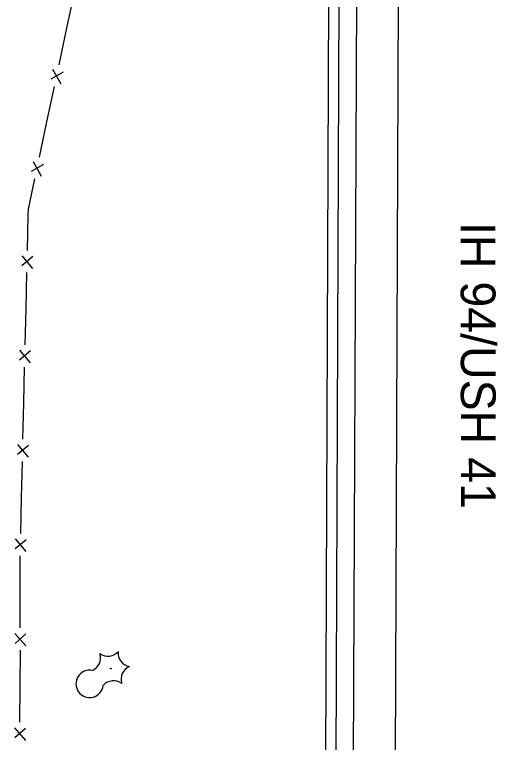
# Model space of a CAD drawing. Extents: x 588843 to 2552415, y 180129 to 269402.
# Drawn here: x 593846.2 to 593985, y 187356.3 to 187565.7 of the extents above; entities that cross this region are included whole.
import ezdxf

# ---------------------------------------------------------------- set-up
doc = ezdxf.new("R2010")
doc.units = 0
for name, color, linetype in [('Default', 7, 'Continuous'), ('E_FEN_P', 7, 'Continuous'), ('E_LAND_Vegetation', 7, 'Continuous'), ('E_RDWY_Text', 7, 'Continuous'), ('P_ALI_100', 7, 'Continuous'), ('P_RDWY_PavtEdge', 7, 'Continuous'), ('P_RDWY_ShldAgg', 7, 'Continuous'), ('P_RDWY_ShldPaved', 7, 'Continuous')]:
    doc.layers.add(name, color=color, linetype=linetype)

# ---------------------------------------------------------------- blocks, each defined once
blk = doc.blocks.new('CTRE')
at = {"layer": 'Default'}
blk.add_circle((0, 0), 0.223, dxfattribs=at)
for centre, start, end in [((-11.97, 8.96), 280.2067, 5.9716), ((1.81, 14.92), 220.2113, 305.9762), ((13.83, 5.89), 160.2113, 245.9762), ((-13.83, -5.9), 340.2113, 65.9762), ((12.03, -9.04), 185.9272, 100.2511), ((-1.81, -14.93), 40.2113, 125.9762)]:
    blk.add_arc(centre, 7.87, start, end, dxfattribs=at)

msp = doc.modelspace()

# ---------------------------------------------------------------- linework, layer by layer
at = {"layer": 'E_FEN_P'}
for p, q in [((593860.18, 187549.19), (593856.61, 187547.17)), ((593857.14, 187550.01), (593859.47, 187545.82)), ((593851.5, 187523.45), (593853.83, 187519.26)), ((593854.54, 187522.63), (593850.97, 187520.61)), ((593848.3, 187496.33), (593851.36, 187492.65)), ((593851.44, 187496.09), (593848.3, 187493.45)), ((593850.79, 187468.95), (593847.64, 187466.3)), ((593847.65, 187469.19), (593850.7, 187465.5)), ((593847.01, 187442.04), (593850.07, 187438.36)), ((593850.15, 187441.8), (593847.01, 187439.16)), ((593846.39, 187414.9), (593849.45, 187411.22)), ((593849.53, 187414.66), (593846.39, 187412.01)), ((593846.3, 187387.71), (593849.46, 187384.11)), ((593849.45, 187387.55), (593846.38, 187384.83)), ((593846.19, 187360.57), (593849.31, 187356.94)), ((593849.33, 187360.39), (593846.24, 187357.69))]:
    msp.add_line(p, q, dxfattribs=at)
for points in [[(593863.2, 187571.55), (593861.05, 187561.41)], [(593861.05, 187561.41), (593858.9, 187551.26)], [(593857.56, 187544.99), (593855.41, 187534.85)], [(593855.41, 187534.85), (593853.25, 187524.71)], [(593851.92, 187518.43), (593850.08, 187509.76), (593850.04, 187508.25)], [(593850.04, 187508.25), (593849.79, 187497.89)], [(593849.64, 187491.48), (593849.39, 187481.11)], [(593849.39, 187481.11), (593849.14, 187470.75)], [(593848.98, 187464.33), (593848.73, 187454.07), (593848.73, 187453.97)], [(593848.73, 187453.97), (593848.49, 187443.6)], [(593848.35, 187437.19), (593848.11, 187426.82)], [(593848.11, 187426.82), (593847.88, 187416.46)], [(593847.73, 187410.04), (593847.69, 187408.24), (593847.72, 187399.68)], [(593847.72, 187399.68), (593847.75, 187389.31)], [(593847.77, 187382.89), (593847.71, 187372.53)], [(593847.71, 187372.53), (593847.65, 187362.16)]]:
    msp.add_lwpolyline(points, dxfattribs=at)
at = {"layer": 'P_ALI_100'}
msp.add_line((593943.33, 187269.39), (593945.75, 187869.39), dxfattribs=at)
at = {"layer": 'P_RDWY_PavtEdge'}
for p, q in [((593943.33, 187269.39), (593945.54, 187818.89)), ((593952.73, 186624.12), (593957.54, 187818.84))]:
    msp.add_line(p, q, dxfattribs=at)
at = {"layer": 'P_RDWY_ShldAgg'}
msp.add_line((593935.33, 187269.43), (593937.34, 187769.24), dxfattribs=at)
at = {"layer": 'P_RDWY_ShldPaved'}
msp.add_line((593938.33, 187269.42), (593940.34, 187769.23), dxfattribs=at)

# ---------------------------------------------------------------- block references
at = {"layer": 'E_LAND_Vegetation', "xscale": 0.49999999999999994, "yscale": 0.5000000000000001, "rotation": -107.15171794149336}
msp.add_blockref('CTRE', (593873.87, 187377.62), dxfattribs=at)

# ---------------------------------------------------------------- texts
at = {"layer": 'E_RDWY_Text'}
msp.add_text('IH 94/USH 41', height=10, rotation=270.0857, dxfattribs=at).set_placement((593974.41, 187506.04))

doc.saveas('drawing.dxf')
